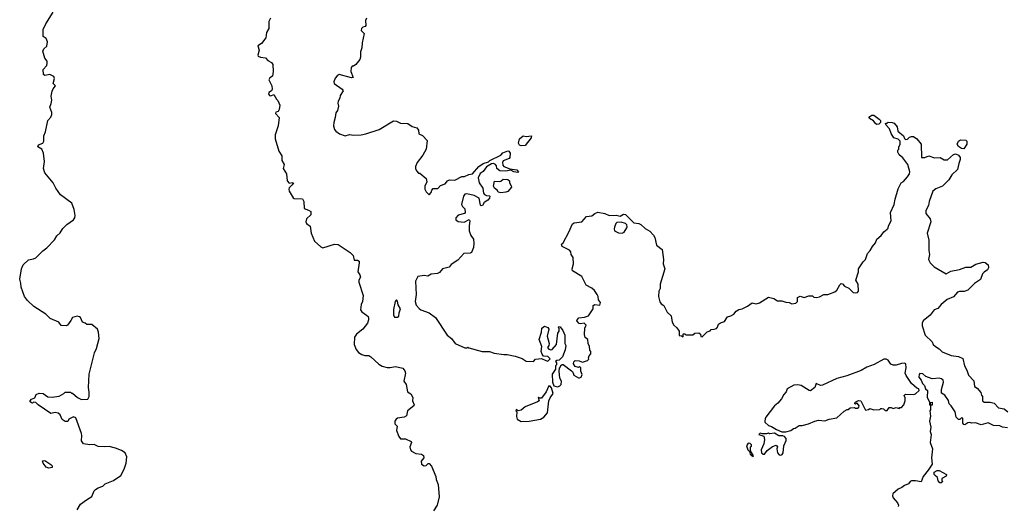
# Model space of a CAD drawing. Extents: x 1933546 to 2138868, y 524910 to 667279.
# Tile 407 of 466: x 2104399 to 2114032, y 564842 to 569591. Entities that reach past the tile are written whole.
import ezdxf

# ---------------------------------------------------------------- set-up
doc = ezdxf.new("R2010")
doc.units = 0

msp = doc.modelspace()

# ---------------------------------------------------------------- linework, layer by layer
at = {"layer": '0CON10XD'}
for points in [[(2104962.3, 564797.7), (2104993.3, 564855), (2105053.9, 564896.1), (2105105, 564927.5), (2105127.5, 564985), (2105141.7, 564998.3), (2105165, 565013.3), (2105210.7, 565029.3), (2105236.4, 565053.6), (2105315, 565083.3), (2105387.5, 565135), (2105422.5, 565195), (2105440, 565255), (2105447.5, 565315), (2105430, 565355), (2105395, 565377.5), (2105335, 565402.5), (2105275, 565416.7), (2105225, 565412.5), (2105165, 565417.5), (2105126.4, 565436.4), (2105085, 565432.5), (2105023, 565443), (2105003, 565473), (2105006.7, 565525), (2105002.5, 565545), (2104949.3, 565699.3), (2104925, 565707.5), (2104880, 565685), (2104868.3, 565661.7), (2104845, 565662.5), (2104815, 565682.5), (2104795.8, 565725.8), (2104775, 565743.3), (2104745, 565748.8), (2104705, 565740), (2104580, 565825), (2104558.3, 565848.3), (2104535, 565850), (2104525, 565842.5), (2104513, 565843), (2104500, 565855), (2104500, 565865), (2104515, 565880), (2104548.3, 565891.7), (2104560, 565925), (2104590.7, 565939.3), (2104630, 565935), (2104675, 565902.5), (2104715, 565900), (2104785, 565910), (2104830, 565935), (2104845, 565950), (2104895, 565950), (2104905, 565940), (2104915, 565940), (2104965, 565897.5), (2105005, 565877.5), (2105065, 565880), (2105080, 565905), (2105078.3, 565948.3), (2105072.5, 565995), (2105080, 566125), (2105131.2, 566335), (2105148.8, 566375), (2105176.1, 566473.9), (2105170, 566535), (2105160, 566565), (2105105, 566610), (2105055, 566610), (2105040, 566625), (2105013, 566633), (2104995, 566677.5), (2104985, 566686.7), (2104961.7, 566691.7), (2104915, 566678.8), (2104900.7, 566649.3), (2104865, 566602.5), (2104855, 566597.5), (2104805, 566600), (2104782.5, 566632.5), (2104698.2, 566668.2), (2104655, 566710.8), (2104536, 566785), (2104475.4, 566845.4), (2104445.4, 566885), (2104411.9, 566975), (2104410, 567015), (2104398.8, 567055), (2104416.7, 567155), (2104432.5, 567195), (2104485, 567243.3), (2104535, 567252), (2104557.6, 567262.4), (2104625, 567332), (2104665, 567360), (2104740.9, 567439.1), (2104762.1, 567477.9), (2104795, 567508.1), (2104822, 567548), (2104861.4, 567588.5), (2104925.7, 567635), (2104938.6, 567655), (2104942.2, 567675), (2104931.5, 567735), (2104908.2, 567798.2), (2104798, 567878), (2104753, 567943), (2104725, 567996.2), (2104645, 568092.5), (2104630.8, 568135), (2104640.4, 568205), (2104631.9, 568285), (2104614.4, 568324.4), (2104577, 568347), (2104583, 568367), (2104625, 568384), (2104635, 568402.5), (2104634.5, 568455), (2104651.9, 568495), (2104674.2, 568605.8), (2104705, 568637.5), (2104712, 568665), (2104712.5, 568685), (2104694.5, 568734.5), (2104707, 568773.1), (2104713.6, 568805), (2104707.1, 568845), (2104717.5, 568892.5), (2104725.4, 568914.6), (2104749.2, 568945), (2104726.9, 568966.9), (2104738.9, 569015), (2104732, 569035), (2104695, 569054.2), (2104645, 569044.4), (2104631.8, 569055), (2104629.6, 569105), (2104663.9, 569145), (2104668, 569165), (2104666, 569186), (2104645.3, 569215), (2104626.5, 569285), (2104636, 569305), (2104665.9, 569334.1), (2104670, 569375), (2104657.9, 569407.9), (2104627.9, 569427.9), (2104630, 569495), (2104655, 569552), (2104725, 569666)], [(2106853.8, 569606.2), (2106836.2, 569575), (2106837.1, 569505), (2106812.9, 569465), (2106807.5, 569415), (2106765, 569357.5), (2106727.5, 569335), (2106742.5, 569295), (2106727.5, 569245), (2106732.5, 569235), (2106755, 569226.7), (2106805, 569220), (2106825, 569191.2), (2106864, 569174), (2106874, 569154), (2106877.5, 569085), (2106871.7, 569038.3), (2106847, 569023), (2106837.5, 569005), (2106866.2, 568946.2), (2106868.3, 568911.7), (2106863, 568897), (2106835, 568880), (2106832.5, 568865), (2106841.7, 568851.7), (2106855, 568847.5), (2106885, 568860), (2106910, 568815), (2106925, 568800), (2106943.3, 568755), (2106938.3, 568711.7), (2106926.7, 568693.3), (2106903.6, 568686.4), (2106900, 568675), (2106937.5, 568635), (2106926.2, 568555), (2106898.8, 568465), (2106898, 568425), (2106932.9, 568305), (2106965, 568260), (2106962.5, 568215), (2106986.1, 568176.1), (2106977.9, 568135), (2107010, 568085), (2107015.3, 568015), (2107035, 567993.5), (2107065, 568000), (2107076.8, 567996.8), (2107065.7, 567975), (2107035, 567947.5), (2107031, 567935), (2107034, 567914), (2107075, 567848.6), (2107085, 567843.3), (2107165, 567839.4), (2107179.2, 567815), (2107182.9, 567745), (2107225, 567729.7), (2107246.8, 567715), (2107247.5, 567682.5), (2107205, 567643.9), (2107197.2, 567615), (2107205, 567599.5), (2107241.7, 567571.7), (2107250, 567505), (2107284.7, 567425), (2107345, 567371.2), (2107365, 567360.5), (2107480, 567395), (2107515, 567392), (2107633.6, 567315), (2107661.1, 567285), (2107670.9, 567240.9), (2107705, 567239.1), (2107719.1, 567229.1), (2107721.8, 567215), (2107706, 567125), (2107727.1, 567095), (2107732.5, 567075), (2107716.5, 567045), (2107715.5, 567025.5), (2107760.6, 566895), (2107754.2, 566835), (2107741.1, 566805), (2107734.3, 566755), (2107746, 566735), (2107792.3, 566702.3), (2107807.5, 566687.5), (2107811.1, 566675), (2107812.2, 566655), (2107802.9, 566625), (2107757.1, 566565), (2107692.8, 566517.2), (2107675.5, 566485.5), (2107671.9, 566415), (2107690, 566365), (2107715, 566335.7), (2107745, 566317.9), (2107775, 566308.8), (2107815, 566306.5), (2107835, 566295.6), (2107914.1, 566224.1), (2107944.6, 566204.6), (2107995, 566191.4), (2108025, 566190), (2108075, 566198.8), (2108146.7, 566185), (2108167, 566157), (2108174.2, 566134.2), (2108156, 566055), (2108181.4, 566025), (2108193.4, 565953.4), (2108225, 565931.4), (2108246.7, 565895), (2108242, 565865), (2108258.6, 565825), (2108255.7, 565815), (2108194.4, 565765), (2108181.8, 565718.2), (2108161.2, 565705), (2108095, 565693.4), (2108081.2, 565685), (2108068.1, 565665), (2108068.1, 565638.1), (2108090.8, 565615), (2108086, 565574), (2108106.7, 565515), (2108125, 565493.3), (2108175, 565493.3), (2108227.5, 565465), (2108232.5, 565455), (2108216, 565415), (2108222, 565385), (2108232.1, 565372.1), (2108275, 565350), (2108331.2, 565341.2), (2108348.8, 565328.8), (2108353.8, 565305), (2108327.7, 565272.3), (2108330, 565245), (2108355, 565227.6), (2108377, 565233.1), (2108395, 565250), (2108405, 565251.2), (2108428.8, 565225), (2108470.8, 565125), (2108474.2, 565094.2), (2108492.5, 565045), (2108504.4, 564925), (2108482.5, 564845), (2108446.7, 564786.7)], [(2107791.2, 569605), (2107782, 569585), (2107786.2, 569535), (2107780, 569525), (2107755, 569517.1), (2107742.5, 569505), (2107739.4, 569485), (2107769.2, 569455), (2107748.8, 569365), (2107747.5, 569315), (2107732.3, 569277.7), (2107733.8, 569225), (2107726.2, 569203.8), (2107686.4, 569153.6), (2107665, 569137.5), (2107652.5, 569137.5), (2107641.2, 569125), (2107637.1, 569085), (2107662.5, 569025), (2107645, 569021.4), (2107525, 569055.4), (2107505, 569042.5), (2107485, 569018.5), (2107471.2, 568985), (2107475, 568969.1), (2107553.3, 568913.3), (2107562.5, 568895), (2107535, 568850), (2107530, 568825), (2107513.8, 568795), (2107510, 568775), (2107517.5, 568745), (2107506.7, 568705), (2107490.7, 568679.3), (2107486.7, 568635), (2107471.2, 568585), (2107468.8, 568555), (2107478.3, 568518.3), (2107490.3, 568500.3), (2107526.7, 568475), (2107584.2, 568455.8), (2107625, 568470), (2107665, 568462), (2107740, 568465), (2107785, 568474.2), (2107915, 568518), (2108055, 568603.8), (2108085, 568598.8), (2108125, 568580), (2108195, 568576.7), (2108238.3, 568548.3), (2108285, 568532.5), (2108301.7, 568511.7), (2108303.3, 568475), (2108340, 568460), (2108385, 568410), (2108375.8, 568325), (2108343.8, 568265), (2108288.8, 568195), (2108272.5, 568155), (2108272.5, 568135), (2108280, 568115), (2108301.7, 568091.7), (2108315, 568090), (2108377, 568037), (2108382.5, 568005), (2108363.3, 567965), (2108361.2, 567935), (2108375, 567907.5), (2108405, 567880), (2108425, 567900), (2108430, 567925), (2108445, 567940), (2108488.3, 567941.7), (2108515, 567970), (2108560, 567985), (2108583.6, 568016.4), (2108603, 568027), (2108655, 568022.5), (2108725, 568057.5), (2108751.7, 568058.3), (2108793, 568077), (2108830, 568085), (2108892.5, 568155), (2108933.9, 568186.1), (2108987, 568203), (2109000, 568215), (2109105, 568267.5), (2109125, 568290), (2109175, 568310), (2109185, 568306.7), (2109196.2, 568285), (2109194, 568245), (2109186.7, 568233.3), (2109129.8, 568210.2), (2109121.1, 568195), (2109125, 568170), (2109135, 568156.9), (2109195, 568132.5), (2109261.7, 568121.7), (2109280, 568105), (2109271.7, 568098.3), (2109235, 568102.5), (2109205, 568120), (2109155, 568110.8), (2109095, 568114.4), (2109065.7, 568135), (2109062.9, 568162.9), (2109055, 568176.2), (2109035, 568184), (2109015, 568183.3), (2108966, 568154), (2108935, 568106.7), (2108904.2, 568085.8), (2108884.2, 568045), (2108895.7, 567995.7), (2108930, 567945), (2108937.5, 567895), (2108945, 567882.5), (2108965, 567872.5), (2108995, 567870), (2109000, 567865), (2108996.7, 567845), (2108977.5, 567825), (2108942.5, 567805), (2108926.1, 567773.9), (2108915, 567770), (2108908.3, 567778.3), (2108893.3, 567845), (2108845, 567872.9), (2108775, 567889.1), (2108754.6, 567885.4), (2108740, 567865), (2108721.2, 567785), (2108730, 567765), (2108752.7, 567742.7), (2108758, 567705), (2108750, 567695), (2108690.1, 567679.9), (2108664.5, 567655), (2108664.7, 567634.7), (2108689.1, 567619.1), (2108747.3, 567612.7), (2108795, 567636.7), (2108803.3, 567625), (2108795.7, 567575), (2108797.5, 567525), (2108812.3, 567482.3), (2108838.8, 567445), (2108843.3, 567406.7), (2108837.5, 567365), (2108820, 567315), (2108805, 567307.5), (2108744.2, 567305.8), (2108685, 567240), (2108621.7, 567198.3), (2108599.3, 567170.7), (2108536.4, 567153.6), (2108505, 567120), (2108485, 567110), (2108425, 567103.8), (2108393, 567083), (2108355, 567088.8), (2108295, 567079.2), (2108271.1, 567035), (2108278.9, 566905), (2108267.5, 566835), (2108279.3, 566799.3), (2108307, 566767), (2108325, 566753.3), (2108405, 566723.3), (2108468.3, 566678.3), (2108580, 566505), (2108622.5, 566475), (2108660, 566425), (2108755, 566382.5), (2108775, 566382.5), (2108785, 566390), (2108793, 566383), (2108925, 566346.7), (2108995, 566346.7), (2109041.7, 566331.7), (2109135, 566316.2), (2109168.3, 566318.3), (2109245, 566300), (2109315, 566277.5), (2109355, 566253.3), (2109425, 566250), (2109445, 566270), (2109505, 566277.5), (2109547, 566257), (2109567, 566253), (2109590, 566275), (2109565, 566297.5), (2109525, 566300), (2109509.3, 566319.3), (2109500, 566345), (2109506.1, 566396.1), (2109482.5, 566462.5), (2109504, 566535), (2109508.8, 566575), (2109535, 566593.3), (2109565, 566582.5), (2109577.5, 566565), (2109560, 566495), (2109578.8, 566425), (2109576, 566404), (2109562.5, 566385), (2109575, 566370), (2109595, 566362.5), (2109610, 566365), (2109652.5, 566415), (2109663.3, 566525), (2109677.5, 566545), (2109677.5, 566567.5), (2109670, 566585), (2109675, 566590), (2109686.4, 566586.4), (2109713, 566553), (2109732.5, 566505), (2109732.5, 566425), (2109742.5, 566405), (2109737, 566363), (2109710, 566295), (2109678.3, 566261.7), (2109655, 566260), (2109641.7, 566248.3), (2109650, 566235), (2109650, 566215), (2109640, 566205), (2109640, 566175), (2109610, 566125), (2109612.5, 566045), (2109625, 566010), (2109665, 566002.5), (2109685, 566010), (2109697, 566023), (2109700, 566055), (2109682.5, 566085), (2109676.7, 566155), (2109680, 566185), (2109690, 566195), (2109691.7, 566208.3), (2109705, 566220), (2109715, 566220), (2109798.3, 566158.3), (2109810, 566145), (2109820, 566115), (2109865, 566090), (2109875, 566087.5), (2109892.5, 566095), (2109903, 566123), (2109890, 566155), (2109888.3, 566188.3), (2109875, 566200), (2109865, 566190), (2109835, 566200), (2109817.5, 566225), (2109820, 566245), (2109832.3, 566257.7), (2109873.8, 566256.2), (2109905, 566242.5), (2109955, 566260), (2109967, 566273), (2109962.5, 566285), (2109970, 566305), (2109987, 566323), (2109987.5, 566345), (2109978.3, 566358.3), (2109972.5, 566395), (2109960, 566425), (2109957.5, 566465), (2109932.5, 566485), (2109923.6, 566513.6), (2109927.5, 566575), (2109940, 566605), (2109923, 566623), (2109885, 566616.7), (2109871.7, 566621.7), (2109850, 566645), (2109852.5, 566655), (2109870, 566675), (2109925, 566681.2), (2109963.6, 566696.4), (2110010, 566765), (2110010, 566795), (2110025, 566807.5), (2110075, 566800), (2110080, 566825), (2110063, 566853), (2110060, 566885), (2110050, 566905), (2110021.7, 566941.7), (2109996.1, 566966.1), (2109942.5, 566995), (2109899.7, 567079.7), (2109806.4, 567136.4), (2109803.8, 567155), (2109818.8, 567205), (2109813.6, 567265), (2109793.5, 567295), (2109790, 567320), (2109779.1, 567339.1), (2109707.5, 567375), (2109700, 567395), (2109715, 567410), (2109772.5, 567515), (2109807.5, 567595), (2109825, 567606.2), (2109897.5, 567615), (2109944.2, 567665.8), (2109970.7, 567669.3), (2109997.7, 567672.3), (2110025, 567696.7), (2110055, 567710), (2110125, 567696.7), (2110167, 567677), (2110235, 567680), (2110275, 567670), (2110305, 567690), (2110325, 567687.5), (2110406.4, 567606.4), (2110455, 567598.8), (2110475, 567588.8), (2110519.6, 567549.5), (2110565, 567523.3), (2110598.8, 567485), (2110612.3, 567462.3), (2110628.8, 567385), (2110683.9, 567343.9), (2110698, 567245), (2110693.3, 567205), (2110710, 567155), (2110666.7, 567005), (2110666.4, 566963.6), (2110652.5, 566935), (2110650, 566885), (2110663, 566833), (2110673.6, 566813.6), (2110702.5, 566795), (2110735, 566730), (2110772.5, 566695), (2110783, 566633), (2110800, 566605), (2110829.3, 566579.3), (2110850, 566545), (2110851.7, 566501.7), (2110875, 566500), (2110890, 566490), (2110890, 566515), (2110895, 566520), (2110905, 566520), (2110915, 566510), (2110985, 566510), (2111003, 566527), (2111045, 566530), (2111060, 566515), (2111061.7, 566491.7), (2111075, 566490), (2111125, 566540), (2111155, 566550), (2111165, 566560), (2111195, 566563.3), (2111215, 566572.5), (2111226.7, 566585), (2111237.5, 566615), (2111255, 566627.5), (2111295, 566640), (2111317.5, 566675), (2111323.9, 566686.1), (2111355, 566693.8), (2111385, 566710), (2111410.4, 566739.5), (2111435, 566756.7), (2111466.4, 566763.6), (2111520.7, 566789.3), (2111565, 566822.5), (2111605, 566812.5), (2111636.1, 566823.9), (2111725, 566876.7), (2111777.5, 566865), (2111813.6, 566843.6), (2111855, 566842.5), (2111895, 566827.5), (2111926.4, 566826.4), (2111955, 566813.8), (2111991.7, 566818.3), (2112010, 566835), (2112010, 566875), (2112033.6, 566886.4), (2112075, 566873.8), (2112118.3, 566891.7), (2112155, 566892.5), (2112169.3, 566879.3), (2112195, 566873.3), (2112225, 566880), (2112265, 566902.5), (2112305, 566903.3), (2112375, 566930), (2112392.5, 566945), (2112421.7, 566998.3), (2112435, 567010), (2112448.3, 567008.3), (2112470, 566985), (2112510, 566965), (2112555, 566923.8), (2112575, 566919.2), (2112596.7, 566923.3), (2112606, 566935), (2112602.5, 567005), (2112580, 567045), (2112606.7, 567125), (2112606.7, 567155), (2112650, 567225), (2112675, 567247.5), (2112693.9, 567306.1), (2112721.2, 567335), (2112741.2, 567375), (2112770.7, 567409.3), (2112783.9, 567446.1), (2112827.7, 567482.3), (2112855, 567517.5), (2112885, 567542.5)], [(2112785, 568567.5), (2112775, 568573.3), (2112751.7, 568601.7), (2112713.6, 568623.6), (2112710, 568635), (2112717.5, 568645), (2112735, 568656.7), (2112755, 568656.7), (2112809.3, 568619.3), (2112820, 568605), (2112820, 568585), (2112805, 568570), (2112785, 568567.5)], [(2112885, 567542.5), (2112897.5, 567552.5), (2112898, 567575), (2112923.8, 567625), (2112918.1, 567705), (2112954.4, 567785), (2112962.9, 567837.1), (2112992.7, 567937.3), (2113023.3, 567995), (2113045, 568010), (2113084.3, 568055.7), (2113103.8, 568085), (2113108.8, 568105), (2113088.8, 568175), (2113039.6, 568239.5), (2113005, 568270), (2112990, 568295), (2112990, 568315), (2113000, 568325), (2113000, 568345), (2113012.5, 568375), (2113012.5, 568405), (2112993.6, 568423.6), (2112950, 568435), (2112925, 568480), (2112910, 568525), (2112875, 568560), (2112870, 568575), (2112875, 568580), (2112885, 568580), (2112895, 568590), (2112935, 568587.5), (2112955, 568580), (2112982.5, 568545), (2112991.7, 568501.7), (2113047.5, 568455), (2113055, 568430), (2113065, 568420), (2113085, 568422.5), (2113105, 568442.5), (2113125, 568450), (2113145, 568450), (2113177.5, 568425), (2113217.5, 568375), (2113223, 568243), (2113255, 568243.3), (2113295, 568261.2), (2113350.7, 568240.7), (2113405, 568242.5), (2113445, 568222.5), (2113475, 568220), (2113535, 568273.3), (2113555, 568281.2), (2113585.7, 568265.7), (2113598.8, 568245), (2113600, 568225), (2113586.7, 568185), (2113575, 568127.5), (2113520, 568075), (2113490, 568025), (2113426.1, 567963.9), (2113362.3, 567937.7), (2113333.3, 567915), (2113296.2, 567815), (2113291.2, 567775), (2113263.8, 567725), (2113264, 567695), (2113305.5, 567645.5), (2113314, 567615), (2113277.8, 567505), (2113294, 567435), (2113294, 567334), (2113301.2, 567295), (2113291.2, 567245), (2113306.7, 567215), (2113345, 567173.3), (2113465, 567106.9), (2113507.7, 567132.3), (2113595, 567148.8), (2113655, 567171.2), (2113705, 567172.5), (2113755, 567201.2), (2113825, 567218.8), (2113845.9, 567215.9), (2113873.6, 567193.6), (2113877.5, 567165), (2113866.4, 567143.6), (2113835, 567123.3), (2113820, 567105), (2113800.7, 567049.3), (2113739.7, 567010.3), (2113675, 566947.5), (2113638.3, 566931.7), (2113595, 566933.3), (2113575, 566926.2), (2113535, 566880), (2113472.5, 566855), (2113414.1, 566805.9), (2113382.3, 566767.7), (2113345, 566752.5), (2113307.7, 566702.3), (2113237.5, 566645), (2113227.5, 566625), (2113228.3, 566598.3), (2113257.5, 566505), (2113325, 566440), (2113337.5, 566415), (2113357.5, 566395), (2113395, 566372.5), (2113425, 566343.3), (2113512.5, 566307.5), (2113585, 566296.7), (2113626.4, 566276.4), (2113642.5, 566205), (2113666.7, 566165), (2113683.3, 566115), (2113735, 566060), (2113740, 566005), (2113766.4, 565986.4), (2113802.5, 565945), (2113808.3, 565918.3), (2113820, 565905), (2113820, 565865), (2113835, 565850), (2113895, 565852.5), (2113931.7, 565841.7), (2113973.9, 565793.9), (2114030, 565785), (2114066.4, 565756.4)], [(2109305, 568356.7), (2109287.5, 568365), (2109280, 568385), (2109290, 568425), (2109324.2, 568455.8), (2109355, 568450), (2109407, 568457), (2109403.3, 568435), (2109345, 568362.5), (2109305, 568356.7)], [(2113635, 568330), (2113615, 568333.3), (2113585, 568352.5), (2113572.5, 568375), (2113582.5, 568405), (2113605, 568417.5), (2113655, 568412.5), (2113666.7, 568405), (2113666.7, 568375), (2113635, 568330)], [(2109105, 567898.8), (2109080, 567905), (2109075, 567920), (2109043.6, 567943.6), (2109033.3, 567965), (2109045, 568012.5), (2109091.2, 568008.8), (2109105, 568012.5), (2109128.3, 568031.7), (2109175, 568030), (2109190, 568015), (2109190, 567995), (2109208.3, 567968.3), (2109210, 567955), (2109175, 567912.5), (2109155, 567903.8), (2109105, 567898.8)], [(2110295, 567503.3), (2110311.4, 567515), (2110337.8, 567555), (2110342.5, 567565), (2110338.6, 567585), (2110326.7, 567596.7), (2110285, 567612.9), (2110242.1, 567607.9), (2110231.7, 567598.3), (2110217.7, 567562.3), (2110214, 567545), (2110218.8, 567525), (2110256.4, 567506.4), (2110295, 567503.3)], [(2108095, 566682.5), (2108107, 566693), (2108110, 566725), (2108125.5, 566765), (2108102.9, 566802.9), (2108095, 566840), (2108085, 566852.5), (2108072, 566835), (2108057, 566757), (2108057.5, 566705), (2108065, 566682.5), (2108095, 566682.5)], [(2111855, 565560), (2111895, 565561.2), (2111945, 565572.5), (2111970, 565595), (2111985, 565597.5), (2112025, 565622.5), (2112055, 565623.3), (2112115, 565637.5), (2112180, 565665), (2112215, 565673.8), (2112275, 565670), (2112320, 565685), (2112395, 565696.2), (2112465, 565762.5), (2112495, 565780), (2112505, 565780), (2112523, 565797), (2112565, 565800), (2112575, 565792.5), (2112595, 565792.5), (2112609.3, 565800.7), (2112612.5, 565815), (2112596.7, 565836.7), (2112585, 565840), (2112575, 565830), (2112570, 565835), (2112570, 565845), (2112580, 565855), (2112605, 565867.5), (2112627.5, 565865), (2112675, 565772.5), (2112705, 565780), (2112715, 565790), (2112755, 565777.5), (2112815, 565780), (2112825, 565790), (2112835, 565790), (2112850, 565785), (2112865, 565770), (2112885, 565770), (2112905, 565800), (2112925, 565800), (2112945, 565790), (2112975, 565797.5), (2113005, 565790), (2113011.7, 565798.3), (2113025, 565800), (2113050, 565825), (2113062.5, 565865), (2113061.7, 565891.7), (2113052.5, 565915), (2113065, 565930), (2113145, 565926.7), (2113165, 565933.8), (2113200, 565965), (2113195, 565980), (2113175, 565987.5), (2113125, 566032.5), (2113071.7, 566111.7), (2113063.3, 566135), (2113073, 566187), (2113070, 566225), (2113055, 566232.5), (2113025, 566230), (2112975, 566212.5), (2112945, 566212.5), (2112923.6, 566223.6), (2112895, 566262.5), (2112875, 566272.5), (2112855, 566272.5), (2112759.6, 566220.5), (2112686.4, 566193.6), (2112631.7, 566161.7), (2112492.3, 566107.7), (2112395, 566083.8), (2112255, 566018.8), (2112233.8, 566013.8), (2112190, 566035), (2112177.5, 565995), (2112135, 565963.3), (2112123.9, 565963.9), (2112043.9, 566013.9), (2112011.7, 566021.7), (2111972.7, 566017.3), (2111908.3, 565981.7), (2111897, 565953), (2111875, 565927.5), (2111853.8, 565885), (2111815, 565840), (2111782.5, 565815), (2111700, 565705), (2111691.7, 565688.3), (2111690, 565665), (2111690.8, 565655), (2111724, 565624), (2111755, 565614.5), (2111805, 565582), (2111855, 565560)], [(2114065, 565600), (2114015, 565607.5), (2113989.3, 565619.3), (2113925, 565623.8), (2113875, 565650), (2113805, 565630), (2113749.3, 565649.3), (2113715, 565646.2), (2113695, 565650.8), (2113675, 565648), (2113645, 565630), (2113635, 565632.5), (2113626.4, 565646.4), (2113627.5, 565695), (2113615, 565697.5), (2113597, 565683), (2113585, 565682.5), (2113560, 565705), (2113550, 565755), (2113512.5, 565815), (2113492.5, 565835), (2113487, 565867), (2113449.3, 565919.3), (2113418.3, 565938.3), (2113417.5, 565975), (2113436.7, 566045), (2113432.5, 566065), (2113418.3, 566078.3), (2113395, 566086.7), (2113325, 566080), (2113265, 566102.5), (2113235, 566127.5), (2113205, 566130), (2113198.3, 566121.7), (2113197.5, 566095), (2113220, 566065), (2113233, 566033), (2113250, 566015), (2113261.7, 565981.7), (2113280, 565965), (2113276.4, 565896.4), (2113300, 565855), (2113300, 565825), (2113310, 565820), (2113311.7, 565848.3), (2113325, 565850), (2113327.5, 565845), (2113325, 565820), (2113310, 565820), (2113310, 565775), (2113302.5, 565765), (2113308.8, 565715), (2113300, 565665), (2113313.8, 565605), (2113307.5, 565565), (2113317.5, 565535), (2113305.8, 565455), (2113330, 565395), (2113320, 565305), (2113325.9, 565245.9), (2113285.7, 565184.3), (2113240, 565125), (2113218.3, 565071.7), (2113165, 565082.5), (2113125, 565082.5), (2113110, 565075), (2113095, 565052.5), (2113055, 565037.5), (2113030, 565015), (2112995, 565000), (2112940, 564955), (2112937.5, 564935), (2112943.9, 564913.9), (2112987.5, 564865), (2112997.5, 564845), (2112995, 564830)], [(2109305, 565662.5), (2109385, 565664.3), (2109495, 565685.8), (2109526.7, 565705), (2109563.2, 565746.8), (2109577.5, 565865), (2109588, 565892), (2109617.5, 565935), (2109601.7, 565991.7), (2109588.3, 566008.3), (2109575, 566010), (2109548.3, 565951.7), (2109505, 565890), (2109485, 565890), (2109475, 565900), (2109470, 565895), (2109480, 565865), (2109466.1, 565853.9), (2109344.1, 565805.9), (2109305, 565772.5), (2109275, 565767.5), (2109255, 565780), (2109252.5, 565765), (2109262.5, 565755), (2109259.3, 565709.3), (2109267.5, 565685), (2109305, 565662.5)], [(2111845, 565332.5), (2111859.3, 565340.7), (2111867.5, 565355), (2111876.7, 565425), (2111897.5, 565475), (2111897.5, 565495), (2111882.5, 565515), (2111865, 565523.3), (2111825, 565522.5), (2111785, 565546.2), (2111735, 565542.5), (2111725, 565547.5), (2111705, 565540), (2111665, 565540), (2111645, 565547.5), (2111630, 565535), (2111678.3, 565518.3), (2111687.5, 565485), (2111678.8, 565445), (2111653.3, 565385), (2111657, 565357), (2111673, 565343), (2111685, 565342.5), (2111711.7, 565378.3), (2111765, 565416.7), (2111801.7, 565431.7), (2111812.5, 565415), (2111807.5, 565395), (2111812.5, 565355), (2111830, 565335), (2111845, 565332.5)], [(2111575, 565320), (2111577.5, 565325), (2111550, 565375), (2111550, 565415), (2111558.3, 565421.7), (2111560, 565435), (2111547, 565447), (2111525, 565450), (2111510, 565425), (2111522.5, 565385), (2111538.3, 565368.3), (2111545, 565343.3), (2111575, 565320)], [(2104685, 565206.2), (2104657.5, 565215), (2104630, 565255), (2104622.5, 565277.5), (2104645, 565280), (2104705, 565242.5), (2104717, 565227), (2104715, 565212.5), (2104685, 565206.2)], [(2113415, 565062.5), (2113403, 565063), (2113385, 565080), (2113380, 565115), (2113355, 565132.5), (2113347.5, 565145), (2113347.5, 565165), (2113375, 565182.5), (2113395, 565182.5), (2113467.5, 565145), (2113463, 565127), (2113420, 565105), (2113420, 565085), (2113430, 565075), (2113415, 565062.5)]]:
    msp.add_lwpolyline(points, dxfattribs=at)

doc.saveas('drawing.dxf')
